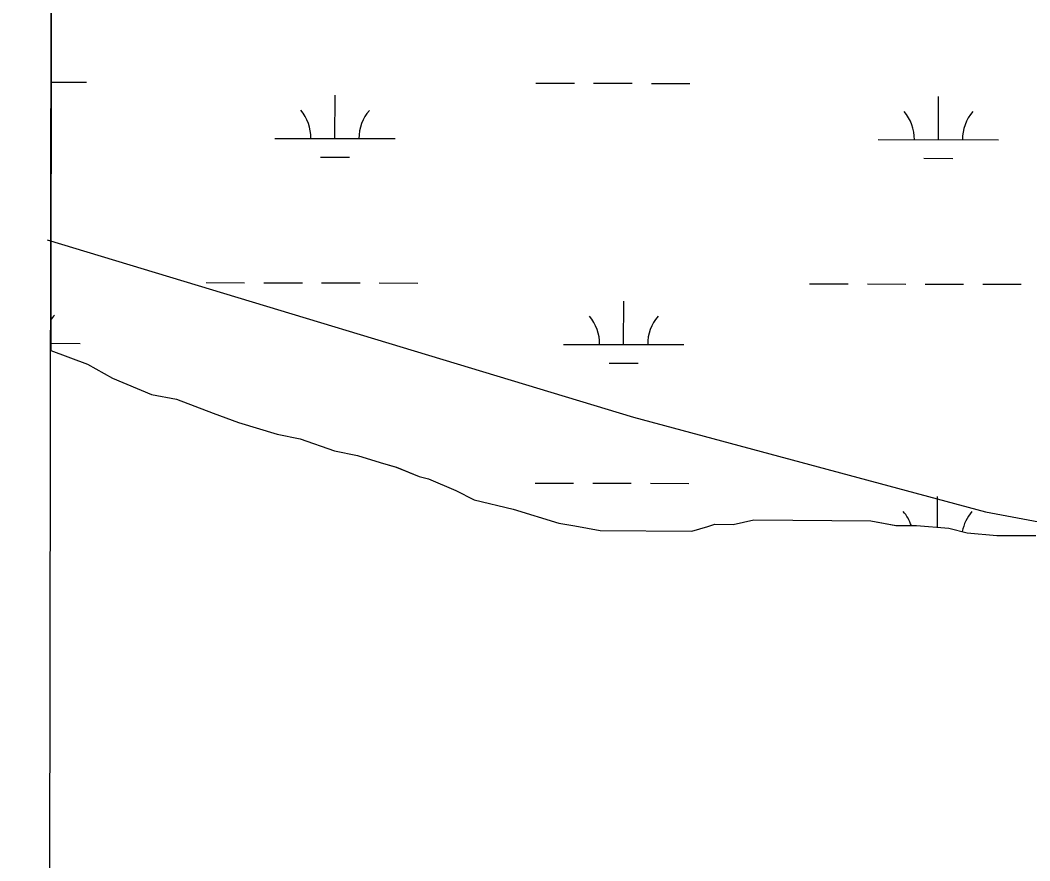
# Model space of a CAD drawing. Extents: x 3219052 to 3256913, y 800770 to 826146.
# Drawn here: x 3223220 to 3224059, y 821606 to 822305 of the extents above; entities that cross this region are included whole.
import ezdxf

# ---------------------------------------------------------------- set-up
doc = ezdxf.new("R2010")
doc.units = 0
for name, color, linetype in [('V-GRID-FRAM', 7, 'Continuous'), ('V-SITE-VEGE', 7, 'Continuous'), ('V-TOPO-SHOR', 7, 'Continuous'), ('V-WETL-SWMP', 7, 'Continuous')]:
    doc.layers.add(name, color=color, linetype=linetype)

msp = doc.modelspace()

# ---------------------------------------------------------------- linework, layer by layer
at = {"layer": 'V-GRID-FRAM'}
for points in [[(3223248.62, 824370.11), (3254658.46, 824333.57), (3254645.23, 806146.92), (3223219.52, 806183.49), (3223248.62, 824370.11)], [(3223219.52, 806183.49), (3223248.62, 824370.11)]]:
    msp.add_lwpolyline(points, dxfattribs=at)
at = {"layer": 'V-SITE-VEGE'}
for p, q in [((3223245.84, 822632.26), (3223244.88, 822030.81)), ((3223244.88, 822030.81), (3223275.39, 822019.34)), ((3223275.39, 822019.34), (3223296.29, 822007.76)), ((3223296.29, 822007.76), (3223328.64, 821994.19)), ((3223328.64, 821994.19), (3223349.6, 821990.23)), ((3223349.6, 821990.23), (3223380.04, 821978.58)), ((3223380.04, 821978.58), (3223400.98, 821970.81)), ((3223400.98, 821970.81), (3223433.35, 821961.06)), ((3223433.35, 821961.06), (3223452.4, 821957.11)), ((3223452.4, 821957.11), (3223480.95, 821947.39)), ((3223480.95, 821947.39), (3223500, 821943.45)), ((3223500, 821943.45), (3223519.04, 821937.59)), ((3223519.04, 821937.59), (3223532.37, 821933.69)), ((3223532.37, 821933.69), (3223551.4, 821925.93)), ((3223551.4, 821925.93), (3223559.02, 821923.97)), ((3223559.02, 821923.97), (3223581.85, 821914.28)), ((3223581.85, 821914.28), (3223597.06, 821906.55)), ((3223597.06, 821906.55), (3223629.44, 821898.7)), ((3223629.44, 821898.7), (3223667.52, 821887)), ((3223812.51, 821886.04), (3223829.7, 821889.74)), ((3223829.7, 821889.74), (3223927, 821889.09)), ((3223927, 821889.09), (3223947.96, 821885.14)), ((3223667.52, 821887), (3223680.86, 821885.01)), ((3223680.86, 821885.01), (3223701.82, 821881.05)), ((3223701.82, 821881.05), (3223778.13, 821880.55)), ((3223778.13, 821880.55), (3223791.51, 821884.27)), ((3223791.51, 821884.27), (3223797.25, 821886.14)), ((3223797.25, 821886.14), (3223812.51, 821886.04)), ((3223947.96, 821885.14), (3223965.13, 821885.03)), ((3223965.13, 821885.03), (3223991.82, 821882.94)), ((3223991.82, 821882.94), (3224007.06, 821879.02)), ((3224007.06, 821879.02), (3224031.85, 821876.95)), ((3224031.85, 821876.95), (3224064.28, 821876.73))]:
    msp.add_line(p, q, dxfattribs=at)
at = {"layer": 'V-TOPO-SHOR'}
msp.add_lwpolyline([(3223241.94, 822122.69), (3223729.62, 821975.27), (3224022.25, 821896.58), (3224285.66, 821847.23), (3224490.43, 821758.96), (3225095.1, 821552.74), (3225465.68, 821415.32), (3225797.27, 821297.51), (3225972.86, 821258.1), (3226109.4, 821209.02), (3226226.39, 821150.21), (3226401.92, 821081.53)], dxfattribs=at)
at = {"layer": 'V-WETL-SWMP'}
for p, q in [((3223245.84, 822632.26), (3223244.88, 822030.8)), ((3223245.23, 822253.96), (3223274.57, 822253.9)), ((3223648.47, 822253.11), (3223680.47, 822253.05)), ((3223696.47, 822253.01), (3223728.47, 822252.95)), ((3223744.47, 822252.91), (3223776.47, 822252.85)), ((3223481.31, 822207.04), (3223481.39, 822243.03)), ((3223983.22, 822205.98), (3223983.29, 822241.98)), ((3223431.31, 822207.14), (3223531.31, 822206.93)), ((3223933.22, 822206.09), (3224033.22, 822205.88)), ((3223469.28, 822191.63), (3223493.28, 822191.58)), ((3223971.19, 822190.58), (3223995.19, 822190.53)), ((3223374.22, 822087.19), (3223406.22, 822087.12)), ((3223422.22, 822087.09), (3223454.22, 822087.02)), ((3223470.22, 822086.99), (3223502.22, 822086.92)), ((3223518.22, 822086.89), (3223550.22, 822086.82)), ((3223876.12, 822086.14), (3223908.12, 822086.07)), ((3223924.12, 822086.04), (3223956.12, 822085.97)), ((3223972.12, 822085.94), (3224004.12, 822085.87)), ((3224020.12, 822085.83), (3224052.12, 822085.77)), ((3223721.43, 822035.72), (3223721.5, 822071.72)), ((3223244.89, 822036.72), (3223269.52, 822036.67)), ((3223671.43, 822035.82), (3223771.43, 822035.61)), ((3223244.88, 822030.8), (3223275.37, 822019.34)), ((3223275.37, 822019.34), (3223296.28, 822007.75)), ((3223709.39, 822020.31), (3223733.39, 822020.26)), ((3223296.28, 822007.75), (3223328.63, 821994.18)), ((3223328.63, 821994.18), (3223349.59, 821990.23)), ((3223349.59, 821990.23), (3223380.03, 821978.58)), ((3223380.03, 821978.58), (3223400.97, 821970.81)), ((3223400.97, 821970.81), (3223433.34, 821961.05)), ((3223433.34, 821961.05), (3223452.39, 821957.11)), ((3223452.39, 821957.11), (3223480.94, 821947.38)), ((3223480.94, 821947.38), (3223499.99, 821943.44)), ((3223499.99, 821943.44), (3223519.03, 821937.59)), ((3223519.03, 821937.59), (3223532.36, 821933.68)), ((3223532.36, 821933.68), (3223551.39, 821925.93)), ((3223551.39, 821925.93), (3223559.01, 821923.97)), ((3223559.01, 821923.97), (3223581.84, 821914.28)), ((3223581.84, 821914.28), (3223597.05, 821906.54)), ((3223647.78, 821920.44), (3223679.78, 821920.37)), ((3223695.78, 821920.34), (3223727.78, 821920.27)), ((3223743.78, 821920.24), (3223775.78, 821920.17)), ((3223597.05, 821906.54), (3223629.43, 821898.7)), ((3223982.54, 821883.66), (3223982.6, 821909.31)), ((3223629.43, 821898.7), (3223667.51, 821887)), ((3223812.49, 821886.03), (3223829.69, 821889.74)), ((3223829.69, 821889.74), (3223926.98, 821889.09)), ((3223926.98, 821889.09), (3223947.94, 821885.13)), ((3223667.51, 821887), (3223680.85, 821885)), ((3223680.85, 821885), (3223701.81, 821881.05)), ((3223701.81, 821881.05), (3223778.12, 821880.54)), ((3223778.12, 821880.54), (3223791.5, 821884.27)), ((3223791.5, 821884.27), (3223797.23, 821886.14)), ((3223797.23, 821886.14), (3223812.49, 821886.03)), ((3223947.94, 821885.13), (3223965.11, 821885.02)), ((3223965.11, 821885.02), (3223991.81, 821882.93)), ((3223991.81, 821882.93), (3224007.04, 821879.02)), ((3224007.04, 821879.02), (3224031.83, 821876.95)), ((3224031.83, 821876.95), (3224064.26, 821876.73))]:
    msp.add_line(p, q, dxfattribs=at)
for centre, start, end in [((3223426.07, 822207.63), 359.10809, 40.65175), ((3223536.56, 822207.39), 139.10809, 180.65175), ((3223927.98, 822206.57), 359.10809, 40.65175), ((3224038.46, 822206.34), 139.10809, 180.65175), ((3223274.76, 822037.13), 139.10809, 147.8632), ((3223666.18, 822036.31), 359.10809, 40.65175), ((3223776.67, 822036.08), 139.10809, 180.65175), ((3223927.28, 821873.9), 18.44261, 40.65175), ((3224037.77, 821873.67), 139.10809, 169.59771)]:
    msp.add_arc(centre, 35.25, start, end, dxfattribs=at)

doc.saveas('drawing.dxf')
